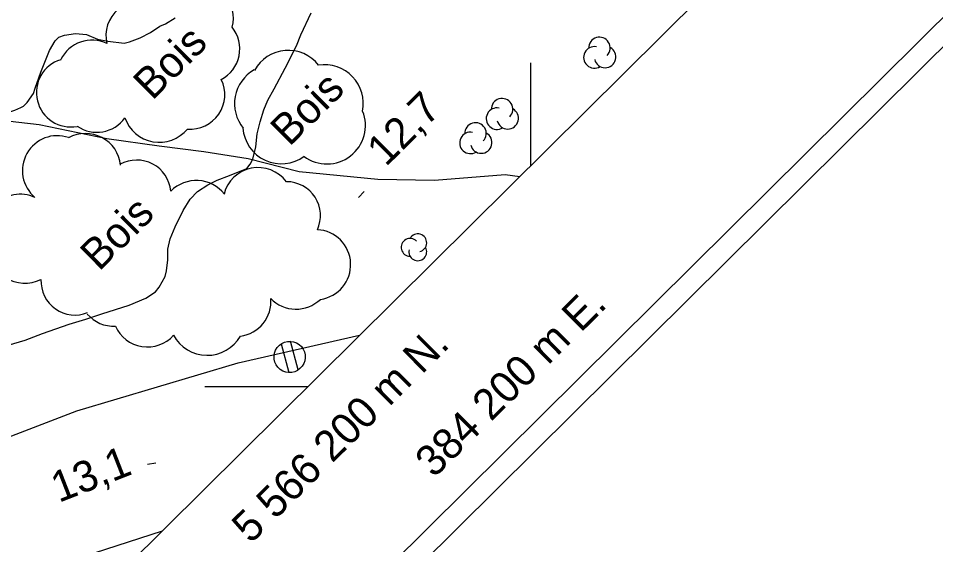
# Model space of a CAD drawing. Extents: x 381879 to 384696, y 5564785 to 5567594.
# Drawn here: x 384150.2 to 384239.4, y 5566184.6 to 5566235.8 of the extents above; entities that cross this region are included whole.
import ezdxf

# ---------------------------------------------------------------- set-up
doc = ezdxf.new("R2010")
doc.units = 0
for name, color, linetype in [('Niveau 1', 7, 'Continuous'), ('Niveau 2', 7, 'Continuous'), ('Niveau 21', 7, 'Continuous'), ('Niveau 22', 7, 'Continuous'), ('Niveau 3', 7, 'Continuous'), ('Niveau 36', 7, 'Continuous'), ('Niveau 44', 7, 'Continuous'), ('Niveau 60', 7, 'Continuous'), ('Niveau 61', 7, 'Continuous')]:
    doc.layers.add(name, color=color, linetype=linetype)

msp = doc.modelspace()

# ---------------------------------------------------------------- linework, layer by layer
at = {"layer": 'Niveau 1'}
for points in [[(384151.08, 5566227.63), (384151.69, 5566228.52), (384151.84, 5566229.02), (384152.41, 5566230.59), (384153.25, 5566232.71), (384153.79, 5566233.65), (384154.16, 5566234), (384154.69, 5566234.18), (384155.78, 5566234.34), (384156.85, 5566234.25), (384157.9, 5566233.8), (384158.91, 5566233.61), (384160.49, 5566233.42), (384161, 5566233.55), (384162.05, 5566233.93), (384163.05, 5566234.46), (384163.97, 5566235.08), (384164.51, 5566235.3), (384165.45, 5566235.86)], [(384150.46, 5566227.15), (384150.72, 5566227.28), (384151.08, 5566227.63)], [(384142.46, 5566209.91), (384142.38, 5566210.91), (384142.15, 5566211.55), (384141.31, 5566213.55), (384140.71, 5566215.11), (384140.51, 5566216.23), (384140.55, 5566217.33), (384140.73, 5566217.88), (384141.19, 5566218.89), (384141.75, 5566219.8), (384142.44, 5566220.56), (384144.04, 5566222.18), (384144.87, 5566222.91), (384145.64, 5566223.76), (384146.89, 5566224.86), (384147.79, 5566225.39), (384148.56, 5566226.08), (384149.38, 5566226.74), (384149.86, 5566226.91), (384150.46, 5566227.15)]]:
    msp.add_lwpolyline(points, dxfattribs=at)
at = {"layer": 'Niveau 2'}
msp.add_lwpolyline([(384148.66, 5566203.86), (384150.87, 5566204.54), (384152.57, 5566205.16), (384155.14, 5566206.09), (384156.78, 5566206.57), (384158.34, 5566207.08), (384160.97, 5566207.93), (384162.61, 5566208.6), (384163.53, 5566209.22), (384163.91, 5566209.69), (384164.47, 5566210.71), (384164.61, 5566211.26), (384164.73, 5566212.33), (384164.74, 5566213.38), (384164.97, 5566214.38), (384165.47, 5566215.56), (384166.22, 5566217.15), (384166.92, 5566218.23), (384167.62, 5566218.97), (384168.62, 5566219.64), (384169.53, 5566220.09), (384170.74, 5566220.53), (384172.41, 5566221.22), (384172.76, 5566221.63), (384173, 5566222.14), (384173.3, 5566223.32), (384173.44, 5566224.59), (384173.71, 5566225.75), (384174.06, 5566226.93), (384174.45, 5566227.86), (384175.08, 5566228.97), (384176.15, 5566230.99), (384177.24, 5566233.14), (384177.68, 5566234.22), (384178.68, 5566236.36)], dxfattribs=at)
at = {"layer": 'Niveau 21'}
for points in [[(384078.58, 5566162.62), (384090.57, 5566170.88), (384105.58, 5566179.88), (384113.48, 5566184.32), (384124.11, 5566184.52), (384140.26, 5566191.64), (384155.89, 5566197.65), (384171.58, 5566202.32), (384183.38, 5566205)], [(384164.18, 5566185.95), (384156.48, 5566183.44), (384141.07, 5566177.35), (384123.21, 5566169.28), (384109.43, 5566161.66), (384096.74, 5566153.67), (384085.8, 5566145.82), (384077.98, 5566139.48), (384071.27, 5566133.04), (384056.36, 5566117.61), (384037.47, 5566098.39), (384036.48, 5566095.84), (384036.39, 5566093), (384037.17, 5566090.07), (384039.74, 5566084.01), (384044.85, 5566073.4), (384046.88, 5566069.58)]]:
    msp.add_lwpolyline(points, dxfattribs=at)
at = {"layer": 'Niveau 22'}
msp.add_lwpolyline([(384145.14, 5566226.31), (384152.24, 5566225.49), (384158.82, 5566224.13), (384163.89, 5566223.41), (384168.24, 5566222.87), (384172.56, 5566222.2), (384177.52, 5566220.93), (384185.17, 5566220.18), (384190.67, 5566220.09), (384197.54, 5566220.65), (384198.95, 5566220.44)], dxfattribs=at)
at = {"layer": 'Niveau 3'}
for p, q in [((384183.27, 5566218.41), (384183.84, 5566218.98)), ((384162.78, 5566192.46), (384163.57, 5566192.6))]:
    msp.add_line(p, q, dxfattribs=at)
at = {"layer": 'Niveau 36'}
for p, q in [((384177.41, 5566201.63), (384176.66, 5566204.43)), ((384175.77, 5566204.17), (384176.52, 5566201.37))]:
    msp.add_line(p, q, dxfattribs=at)
msp.add_ellipse((384176.587, 5566202.892), major_axis=(1.212, -0.913), ratio=0.999874, dxfattribs=at)
at = {"layer": 'Niveau 44'}
for centre, start, end in [((384188.295, 5566213.556), 44.11535, 269.80394), ((384189.042, 5566213.991), 282.26915, 149.72624), ((384189.042, 5566213.122), 166.93684, 29.62121)]:
    msp.add_arc(centre, 0.868, start, end, dxfattribs=at)
for centre, major_axis, ratio, start_param, end_param in [((384167.771, 5566235.841), (-0.421, 3.328), 0.996264, 4.323152, 6.318817), ((384162.074, 5566234.152), (-3.346, 0.211), 0.991273, 4.35325, 6.583973), ((384168.386, 5566232.854), (0.154, 3.351), 0.998391, 3.667874, 5.440849), ((384157.354, 5566230.365), (-2.881, -1.709), 0.998055, 3.725016, 5.30114), ((384206.701, 5566232.947), (-0.836, 0.629), 0.999875, 3.020126, 6.959135), ((384206.21, 5566232.03), (-0.836, 0.629), 0.999875, 5.163765, 9.050341), ((384207.255, 5566232.066), (-0.836, 0.629), 0.999875, 0.893509, 4.863384), ((384176.446, 5566228.969), (-0.622, 3.695), 0.997121, 5.204698, 7.188664), ((384155.304, 5566228.605), (1.426, -3.025), 0.998063, 2.994174, 6.030193), ((384179.994, 5566227.576), (3.543, 1.2), 0.998847, 5.74623, 7.687707), ((384174.956, 5566227.539), (-1.028, -3.594), 0.999366, 3.92787, 5.683725), ((384166.929, 5566228.4), (1.823, 2.815), 0.997291, 3.633935, 5.743478), ((384197.231, 5566226.987), (-0.836, 0.629), 0.999875, 3.020126, 6.959135), ((384180.213, 5566225.404), (3.367, 1.63), 0.998958, 3.62229, 6.217029), ((384196.74, 5566226.07), (-0.836, 0.629), 0.999875, 5.163765, 9.050341), ((384197.785, 5566226.106), (-0.836, 0.629), 0.999875, 0.893509, 4.863384), ((384157.835, 5566228.096), (2.887, 1.706), 0.999014, 3.572852, 5.132974), ((384163.924, 5566227.343), (-0.671, -3.512), 0.992713, 5.236949, 7.34881), ((384194.651, 5566224.627), (-0.836, 0.629), 0.999875, 3.020126, 6.959135), ((384175.766, 5566225.418), (3.541, -1.197), 0.999678, 3.540197, 5.675216), ((384194.16, 5566223.71), (-0.836, 0.629), 0.999875, 5.163765, 9.050341), ((384153.996, 5566221.014), (-0.352, -3.382), 0.997754, 2.914192, 5.690257), ((384156.741, 5566221.224), (-3.373, 0.519), 0.99808, 3.390138, 5.369573), ((384195.205, 5566223.746), (-0.836, 0.629), 0.999875, 0.893509, 4.863384), ((384161.662, 5566218.649), (2.191, 2.613), 0.986699, 5.513163, 7.469589), ((384173.52, 5566217.913), (-3.403, -0.218), 0.995443, 3.713825, 5.975083), ((384167.492, 5566216.536), (0.878, 3.412), 0.990109, 5.633202, 7.320169), ((384176.195, 5566216.588), (2.992, 1.629), 0.977974, 5.365094, 7.344627), ((384150.413, 5566215.303), (-1.31, -3.153), 0.993211, 3.108947, 5.596393), ((384179.114, 5566211.865), (2.008, 2.754), 0.997944, 3.907811, 6.865425), ((384150.849, 5566213.465), (-3.244, -1.045), 0.997066, 5.898532, 8.014542), ((384155.724, 5566210.366), (-0.478, -3.368), 0.977701, 4.829161, 6.803568), ((384171.367, 5566208.286), (1.491, 3.062), 0.996939, 3.720793, 5.254332), ((384177.212, 5566210.94), (3.037, 1.547), 0.997326, 3.431793, 5.008129), ((384159.501, 5566209.259), (-2.785, -1.947), 0.989555, 0.094039, 1.007712), ((384162.765, 5566207.258), (3.234, 1.072), 0.995196, 3.234121, 5.233382), ((384168.57, 5566206.767), (-0.049, -3.717), 0.999924, 5.22082, 7.344063)]:
    msp.add_ellipse(centre, major_axis=major_axis, ratio=ratio, start_param=start_param, end_param=end_param, dxfattribs=at)
at = {"layer": 'Niveau 60'}
msp.add_lwpolyline([(382780.54, 5564785.16), (381879.11, 5565693.82), (383794.51, 5567593.97), (384695.95, 5566685.3), (382780.55, 5564785.15)], dxfattribs=at)
for points in [[(381881.93, 5565693.86), (383794.53, 5567591.15), (384693.12, 5566685.31), (382780.52, 5564788.02)], [(383653.8, 5566971.92), (383426.67, 5567200.87), (383197.47, 5566973.49), (381907.4, 5565693.71), (382780.65, 5564813.45), (384299.92, 5566320.61)]]:
    msp.add_lwpolyline(points, close=True, dxfattribs=at)
at = {"layer": 'Niveau 61'}
for points in [[(384200, 5566231.49), (384200, 5566221.49)], [(384178.34, 5566200), (384168.34, 5566200)]]:
    msp.add_lwpolyline(points, dxfattribs=at)

# ---------------------------------------------------------------- texts
at = {"layer": 'Niveau 3'}
for s, rotation, p in [('12,7', 44.7717, (384185.93, 5566221.32)), ('13,1', 21.33203, (384154.14, 5566188.69))]:
    msp.add_text(s, height=3, rotation=rotation, dxfattribs=at).set_placement(p)
at = {"layer": 'Niveau 44'}
for p in [(384163.22, 5566227.77), (384176.55, 5566223.28), (384158.06, 5566211.16)]:
    msp.add_text('Bois', height=2.9999, rotation=44.77074, dxfattribs=at).set_placement(p)
at = {"layer": 'Niveau 61'}
for s, p in [('384 200 m E.', (384190.62, 5566191.05)), ('5 566 200 m N.', (384172.8, 5566184.65))]:
    msp.add_text(s, height=3, rotation=44.7717, dxfattribs=at).set_placement(p)

doc.saveas('drawing.dxf')
